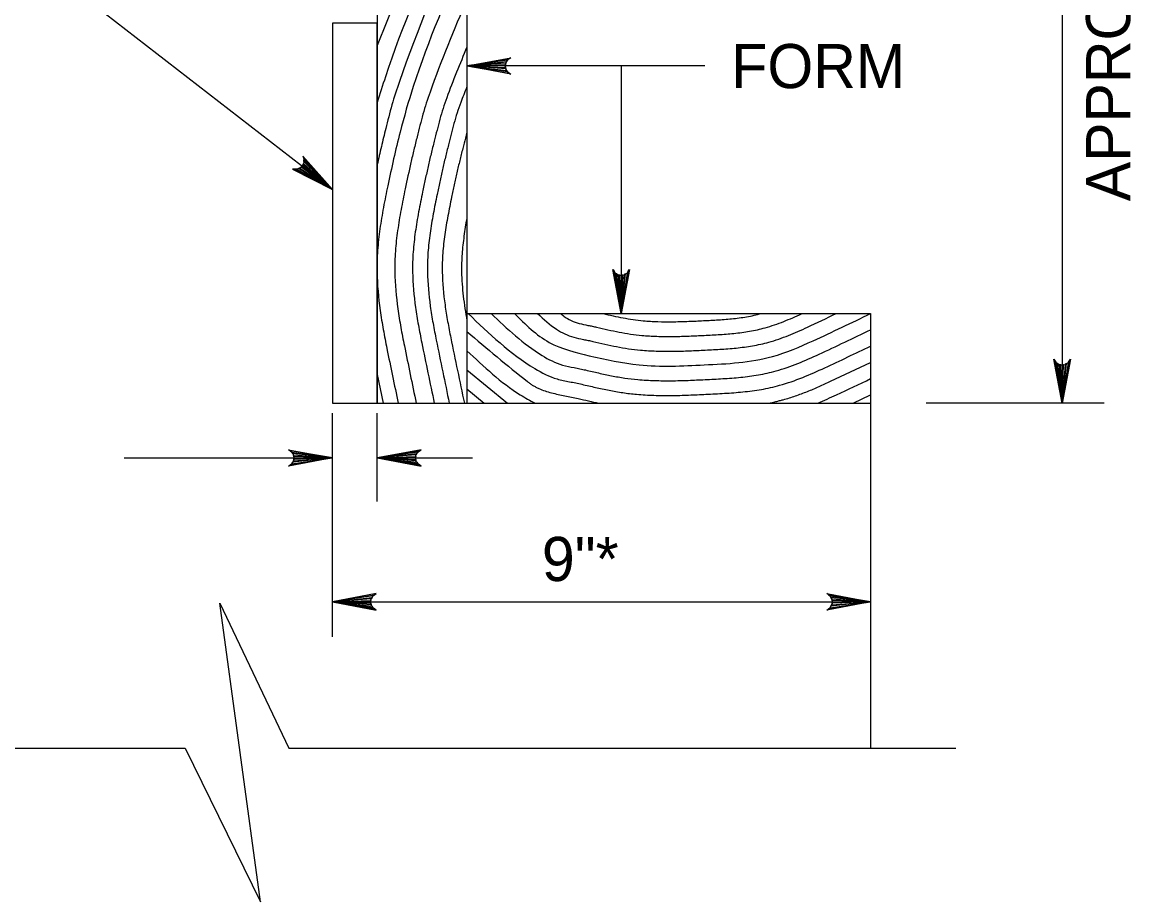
# Model space of a CAD drawing. Extents: x 636530 to 644067, y 294168 to 299122.
# Drawn here: x 638457.9 to 638533.3, y 298147.6 to 298207.4 of the extents above; entities that cross this region are included whole.
import ezdxf

# ---------------------------------------------------------------- set-up
doc = ezdxf.new("R2010")
doc.units = 0
doc.layers.add('1', color=7, linetype='Continuous')

msp = doc.modelspace()

# ---------------------------------------------------------------- linework, layer by layer
at = {"layer": '1'}
for p, q in [((638488.163, 298266.856), (638488.163, 298181.512)), ((638528.612, 298246.535), (638528.612, 298181.512)), ((638482.067, 298225.059), (638482.067, 298181.512)), ((638451.644, 298217.259), (638479.019, 298196.043)), ((638485.23, 298213.769), (638482.067, 298205.817)), ((638479.019, 298207.345), (638479.019, 298181.512)), ((638504.332, 298204.436), (638488.163, 298204.436)), ((638498.646, 298204.436), (638498.646, 298187.608)), ((638488.163, 298187.608), (638515.595, 298187.608)), ((638515.595, 298187.608), (638515.595, 298181.512)), ((638488.163, 298183.785), (638490.914, 298181.512)), ((638482.067, 298183.467), (638482.472, 298181.512)), ((638488.163, 298182.488), (638489.344, 298181.512)), ((638514.406, 298181.512), (638515.595, 298182.075)), ((638479.019, 298181.512), (638515.595, 298181.512)), ((638515.595, 298181.512), (638515.595, 298158.056)), ((638531.474, 298181.512), (638519.371, 298181.512)), ((638479.019, 298165.633), (638479.019, 298180.833)), ((638482.067, 298174.839), (638482.067, 298180.833)), ((638464.873, 298177.793), (638479.019, 298177.793)), ((638482.067, 298177.793), (638488.551, 298177.793)), ((638479.019, 298168.01), (638515.595, 298168.01)), ((638427.23, 298158.056), (638469.021, 298158.056)), ((638476.059, 298158.056), (638521.378, 298158.056))]:
    msp.add_line(p, q, dxfattribs=at)
msp.add_lwpolyline([(638479.019, 298181.512), (638482.067, 298181.512), (638482.067, 298207.345), (638479.019, 298207.345)], close=True, dxfattribs=at)
for points in [[(638488.163, 298204.436), (638491.146, 298204.995), (638491.031, 298204.916), (638490.916, 298204.836), (638490.857, 298204.736), (638490.797, 298204.636), (638490.78, 298204.536), (638490.763, 298204.436), (638490.78, 298204.336), (638490.797, 298204.236), (638490.857, 298204.136), (638490.916, 298204.036), (638491.031, 298203.956), (638491.146, 298203.877), (638488.163, 298204.436), (638491.031, 298203.956), (638490.916, 298204.036), (638488.163, 298204.436), (638490.857, 298204.136), (638490.797, 298204.236), (638488.163, 298204.436), (638490.78, 298204.336), (638490.763, 298204.436), (638488.163, 298204.436), (638490.78, 298204.536), (638490.797, 298204.636), (638488.163, 298204.436), (638490.857, 298204.736), (638490.916, 298204.836), (638488.163, 298204.436), (638491.031, 298204.916)], [(638479.019, 298196.043), (638477.004, 298198.312), (638477.046, 298198.179), (638477.088, 298198.046), (638477.074, 298197.93), (638477.059, 298197.815), (638477.012, 298197.725), (638476.964, 298197.636), (638476.889, 298197.567), (638476.814, 298197.499), (638476.706, 298197.456), (638476.598, 298197.413), (638476.459, 298197.421), (638476.319, 298197.428), (638479.019, 298196.043), (638476.459, 298197.421), (638476.598, 298197.413), (638479.019, 298196.043), (638476.706, 298197.456), (638476.814, 298197.499), (638479.019, 298196.043), (638476.889, 298197.567), (638476.964, 298197.636), (638479.019, 298196.043), (638477.012, 298197.725), (638477.059, 298197.815), (638479.019, 298196.043), (638477.074, 298197.93), (638477.088, 298198.046), (638479.019, 298196.043), (638477.046, 298198.179)], [(638498.646, 298187.608), (638498.087, 298190.591), (638498.167, 298190.476), (638498.246, 298190.361), (638498.346, 298190.302), (638498.446, 298190.242), (638498.546, 298190.225), (638498.646, 298190.208), (638498.746, 298190.225), (638498.846, 298190.242), (638498.946, 298190.302), (638499.046, 298190.361), (638499.126, 298190.476), (638499.206, 298190.591), (638498.646, 298187.608), (638499.126, 298190.476), (638499.046, 298190.361), (638498.646, 298187.608), (638498.946, 298190.302), (638498.846, 298190.242), (638498.646, 298187.608), (638498.746, 298190.225), (638498.646, 298190.208), (638498.646, 298187.608), (638498.546, 298190.225), (638498.446, 298190.242), (638498.646, 298187.608), (638498.346, 298190.302), (638498.246, 298190.361), (638498.646, 298187.608), (638498.167, 298190.476)], [(638528.612, 298181.512), (638528.052, 298184.495), (638528.132, 298184.38), (638528.212, 298184.265), (638528.312, 298184.206), (638528.412, 298184.146), (638528.512, 298184.129), (638528.612, 298184.112), (638528.712, 298184.129), (638528.812, 298184.146), (638528.912, 298184.206), (638529.012, 298184.265), (638529.091, 298184.38), (638529.171, 298184.495), (638528.612, 298181.512), (638529.091, 298184.38), (638529.012, 298184.265), (638528.612, 298181.512), (638528.912, 298184.206), (638528.812, 298184.146), (638528.612, 298181.512), (638528.712, 298184.129), (638528.612, 298184.112), (638528.612, 298181.512), (638528.512, 298184.129), (638528.412, 298184.146), (638528.612, 298181.512), (638528.312, 298184.206), (638528.212, 298184.265), (638528.612, 298181.512), (638528.132, 298184.38)], [(638479.019, 298177.793), (638476.036, 298177.233), (638476.151, 298177.313), (638476.266, 298177.393), (638476.326, 298177.493), (638476.385, 298177.593), (638476.402, 298177.693), (638476.419, 298177.793), (638476.402, 298177.893), (638476.385, 298177.993), (638476.326, 298178.093), (638476.266, 298178.193), (638476.151, 298178.272), (638476.036, 298178.352), (638479.019, 298177.793), (638476.151, 298178.272), (638476.266, 298178.193), (638479.019, 298177.793), (638476.326, 298178.093), (638476.385, 298177.993), (638479.019, 298177.793), (638476.402, 298177.893), (638476.419, 298177.793), (638479.019, 298177.793), (638476.402, 298177.693), (638476.385, 298177.593), (638479.019, 298177.793), (638476.326, 298177.493), (638476.266, 298177.393), (638479.019, 298177.793), (638476.151, 298177.313)], [(638482.067, 298177.793), (638485.05, 298177.233), (638484.935, 298177.313), (638484.82, 298177.393), (638484.761, 298177.493), (638484.701, 298177.593), (638484.684, 298177.693), (638484.667, 298177.793), (638484.684, 298177.893), (638484.701, 298177.993), (638484.761, 298178.093), (638484.82, 298178.193), (638484.935, 298178.272), (638485.05, 298178.352), (638482.067, 298177.793), (638484.935, 298178.272), (638484.82, 298178.193), (638482.067, 298177.793), (638484.761, 298178.093), (638484.701, 298177.993), (638482.067, 298177.793), (638484.684, 298177.893), (638484.667, 298177.793), (638482.067, 298177.793), (638484.684, 298177.693), (638484.701, 298177.593), (638482.067, 298177.793), (638484.761, 298177.493), (638484.82, 298177.393), (638482.067, 298177.793), (638484.935, 298177.313)], [(638479.019, 298168.01), (638482.002, 298167.45), (638481.887, 298167.53), (638481.772, 298167.61), (638481.713, 298167.71), (638481.653, 298167.81), (638481.636, 298167.91), (638481.619, 298168.01), (638481.636, 298168.11), (638481.653, 298168.21), (638481.713, 298168.31), (638481.772, 298168.41), (638481.887, 298168.489), (638482.002, 298168.569), (638479.019, 298168.01), (638481.887, 298168.489), (638481.772, 298168.41), (638479.019, 298168.01), (638481.713, 298168.31), (638481.653, 298168.21), (638479.019, 298168.01), (638481.636, 298168.11), (638481.619, 298168.01), (638479.019, 298168.01), (638481.636, 298167.91), (638481.653, 298167.81), (638479.019, 298168.01), (638481.713, 298167.71), (638481.772, 298167.61), (638479.019, 298168.01), (638481.887, 298167.53)], [(638515.595, 298168.01), (638512.612, 298167.45), (638512.727, 298167.53), (638512.842, 298167.61), (638512.902, 298167.71), (638512.961, 298167.81), (638512.978, 298167.91), (638512.995, 298168.01), (638512.978, 298168.11), (638512.961, 298168.21), (638512.902, 298168.31), (638512.842, 298168.41), (638512.727, 298168.489), (638512.612, 298168.569), (638515.595, 298168.01), (638512.727, 298168.489), (638512.842, 298168.41), (638515.595, 298168.01), (638512.902, 298168.31), (638512.961, 298168.21), (638515.595, 298168.01), (638512.978, 298168.11), (638512.995, 298168.01), (638515.595, 298168.01), (638512.978, 298167.91), (638512.961, 298167.81), (638515.595, 298168.01), (638512.902, 298167.71), (638512.842, 298167.61), (638515.595, 298168.01), (638512.727, 298167.53)], [(638469.021, 298158.056), (638474.13, 298147.618), (638471.369, 298167.916), (638476.059, 298158.056)]]:
    msp.add_lwpolyline(points, dxfattribs=at)
for points in [[(638487.705, 298213.769), (638483.569, 298203.369), (638483.059, 298201.789), (638482.648, 298200.175), (638482.346, 298198.954), (638482.067, 298197.729)], [(638486.629, 298213.769), (638482.622, 298203.693), (638482.067, 298201.952)], [(638488.163, 298212.215), (638484.516, 298203.045), (638483.617, 298199.925), (638482.783, 298196.288), (638482.492, 298194.824), (638482.25, 298193.36), (638482.092, 298191.895), (638482.055, 298191.162), (638482.051, 298190.43), (638482.268, 298187.819), (638482.475, 298186.516), (638482.725, 298185.223), (638483.493, 298181.512)], [(638488.163, 298208.968), (638485.653, 298202.656), (638485.169, 298201.156), (638484.972, 298200.391), (638484.779, 298199.624), (638484.559, 298198.743), (638484.352, 298197.862), (638483.966, 298196.079), (638483.686, 298194.668), (638483.453, 298193.256), (638483.3, 298191.844), (638483.264, 298191.139), (638483.261, 298190.433), (638483.47, 298187.92), (638483.669, 298186.666), (638483.909, 298185.422), (638484.718, 298181.512)], [(638488.163, 298205.721), (638486.79, 298202.267), (638486.32, 298200.811), (638486.129, 298200.068), (638485.941, 298199.324), (638485.727, 298198.465), (638485.525, 298197.607), (638485.334, 298196.743), (638485.149, 298195.87), (638484.879, 298194.512), (638484.655, 298193.153), (638484.508, 298191.794), (638484.474, 298191.115), (638484.468, 298190.775), (638484.471, 298190.436), (638484.671, 298188.021), (638484.862, 298186.816), (638485.093, 298185.621), (638485.944, 298181.512)], [(638488.163, 298203.015), (638487.737, 298201.943), (638487.279, 298200.523), (638487.093, 298199.799), (638486.91, 298199.073), (638486.7, 298198.234), (638486.503, 298197.394), (638486.316, 298196.549), (638486.135, 298195.696), (638485.874, 298194.382), (638485.657, 298193.067), (638485.515, 298191.752), (638485.482, 298191.095), (638485.476, 298190.766), (638485.479, 298190.438), (638485.673, 298188.105), (638485.857, 298186.941), (638486.08, 298185.787), (638486.965, 298181.512)], [(638488.163, 298199.946), (638488.057, 298199.53), (638487.878, 298198.823), (638487.673, 298198.003), (638487.481, 298197.182), (638487.298, 298196.356), (638487.121, 298195.522), (638486.869, 298194.252), (638486.659, 298192.981), (638486.522, 298191.71), (638486.49, 298191.075), (638486.484, 298190.757), (638486.487, 298190.44), (638486.674, 298188.189), (638486.852, 298187.066), (638487.067, 298185.953), (638487.986, 298181.512)], [(638488.163, 298194.087), (638488.162, 298194.083), (638487.962, 298192.869), (638487.831, 298191.656), (638487.8, 298191.049), (638487.797, 298190.443), (638487.914, 298188.784), (638488.025, 298187.954), (638488.163, 298187.128)], [(638488.245, 298187.608), (638492.775, 298183.866), (638494.288, 298183.16), (638495.133, 298182.973), (638495.558, 298182.889), (638495.977, 298182.798), (638496.901, 298182.585), (638497.825, 298182.39), (638498.753, 298182.228), (638499.688, 298182.117), (638500.865, 298182.049), (638502.045, 298182.036), (638503.225, 298182.064), (638504.404, 298182.117), (638505.662, 298182.184), (638506.919, 298182.281), (638508.169, 298182.449), (638508.791, 298182.572), (638509.411, 298182.728), (638510.978, 298183.262), (638512.483, 298183.921), (638515.595, 298185.395)], [(638489.816, 298187.608), (638493.268, 298184.756), (638494.666, 298184.104), (638495.447, 298183.931), (638495.84, 298183.853), (638496.227, 298183.769), (638497.111, 298183.565), (638497.995, 298183.378), (638498.884, 298183.223), (638499.779, 298183.117), (638500.919, 298183.052), (638502.06, 298183.039), (638503.202, 298183.066), (638504.343, 298183.117), (638505.555, 298183.182), (638506.765, 298183.275), (638507.97, 298183.437), (638508.569, 298183.555), (638509.165, 298183.706), (638510.656, 298184.213), (638512.087, 298184.84), (638515.595, 298186.502)], [(638491.386, 298187.608), (638493.761, 298185.646), (638496.476, 298184.74), (638499.87, 298184.117), (638504.282, 298184.117), (638508.92, 298184.683), (638511.692, 298185.759), (638515.595, 298187.608)], [(638492.956, 298187.608), (638494.255, 298186.535), (638495.422, 298185.99), (638496.075, 298185.846), (638496.403, 298185.781), (638496.726, 298185.711), (638497.531, 298185.525), (638498.337, 298185.355), (638499.146, 298185.214), (638499.961, 298185.117), (638501.025, 298185.056), (638502.09, 298185.044), (638503.157, 298185.069), (638504.221, 298185.117), (638505.341, 298185.177), (638506.458, 298185.263), (638507.57, 298185.412), (638508.124, 298185.522), (638508.675, 298185.661), (638510.012, 298186.116), (638510.658, 298186.386), (638511.296, 298186.678), (638513.259, 298187.608)], [(638494.526, 298187.608), (638494.748, 298187.425), (638495.8, 298186.934), (638496.389, 298186.804), (638496.684, 298186.745), (638496.976, 298186.682), (638497.742, 298186.505), (638498.508, 298186.343), (638499.277, 298186.209), (638500.052, 298186.117), (638501.078, 298186.058), (638502.106, 298186.047), (638503.134, 298186.071), (638504.16, 298186.117), (638505.234, 298186.174), (638506.305, 298186.257), (638507.371, 298186.4), (638507.901, 298186.505), (638508.43, 298186.638), (638509.691, 298187.068), (638510.3, 298187.322), (638510.901, 298187.597), (638510.924, 298187.608)], [(638497.416, 298187.608), (638498.094, 298187.453), (638498.773, 298187.313), (638499.455, 298187.197), (638500.143, 298187.117), (638501.131, 298187.06), (638502.121, 298187.049), (638503.111, 298187.073), (638504.1, 298187.117), (638505.127, 298187.172), (638506.151, 298187.251), (638507.171, 298187.388), (638507.679, 298187.488), (638508.157, 298187.608)], [(638488.163, 298186.379), (638492.282, 298182.977), (638492.46, 298182.841), (638492.647, 298182.719), (638492.844, 298182.61), (638493.047, 298182.511), (638493.472, 298182.342), (638493.909, 298182.217), (638494.819, 298182.016), (638495.277, 298181.925), (638495.727, 298181.827), (638497.114, 298181.512)], [(638488.163, 298185.082), (638491.789, 298182.087), (638492.789, 298181.512)], [(638508.646, 298181.512), (638509.153, 298181.622), (638509.405, 298181.685), (638509.656, 298181.751), (638510.075, 298181.874), (638510.489, 298182.011), (638511.3, 298182.311), (638512.094, 298182.643), (638512.878, 298183.001), (638515.595, 298184.289)], [(638511.999, 298181.512), (638513.274, 298182.082), (638515.595, 298183.182)]]:
    msp.add_spline(points, degree=3, dxfattribs=at)

# ---------------------------------------------------------------- texts
msp.add_text('APPROACH SLAB', height=3, rotation=90, dxfattribs=at).set_placement((638533.234, 298195.244))
for s, p in [('FORM', (638506.129, 298202.927)), ('9"*', (638493.256, 298169.425))]:
    msp.add_text(s, height=3, dxfattribs=at).set_placement(p)

doc.saveas('drawing.dxf')
